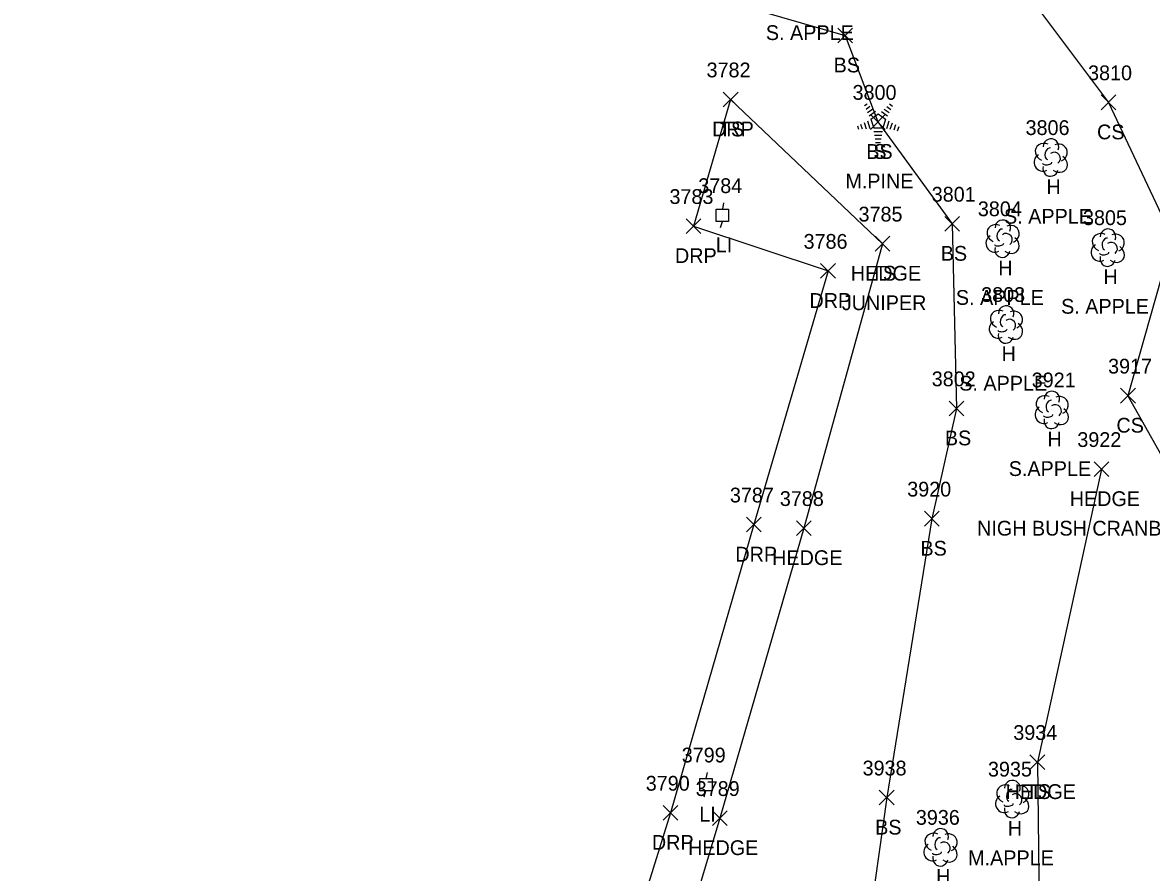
# Model space of a CAD drawing. Extents: x 1462089 to 1464015, y 730534 to 736144.
# Drawn here: x 1462595.5 to 1462748.3, y 732247.8 to 732362.9 of the extents above; entities that cross this region are included whole.
import ezdxf

# ---------------------------------------------------------------- set-up
doc = ezdxf.new("R2010")
doc.units = 0
for name, color, linetype in [('L_A', 7, 'Continuous'), ('L_C', 7, 'Continuous'), ('L_I', 7, 'Continuous'), ('L_TIC', 7, 'Continuous'), ('LAHR', 7, 'Continuous'), ('LELB', 7, 'Continuous'), ('LTC', 7, 'Continuous'), ('LTD', 7, 'Continuous'), ('R_A', 7, 'Continuous'), ('R_I', 7, 'Continuous'), ('R_TIC', 7, 'Continuous'), ('RDP', 7, 'Continuous'), ('U_A', 7, 'Continuous'), ('U_I', 7, 'Continuous'), ('ULP', 7, 'Continuous')]:
    doc.layers.add(name, color=color, linetype=linetype)

msp = doc.modelspace()

# ---------------------------------------------------------------- linework, layer by layer
at = {"layer": 'L_TIC'}
for points in [[(1462705.82, 732360.15), (1462707.82, 732362.15)], [(1462707.82, 732360.15), (1462705.82, 732362.15)], [(1462690.33, 732351.48), (1462692.33, 732353.48)], [(1462692.33, 732351.48), (1462690.33, 732353.48)], [(1462741.49, 732351.09), (1462743.49, 732353.09)], [(1462743.49, 732351.09), (1462741.49, 732353.09)], [(1462710.25, 732348.44), (1462712.25, 732350.44)], [(1462712.25, 732348.44), (1462710.25, 732350.44)], [(1462720.33, 732334.65), (1462722.33, 732336.65)], [(1462722.33, 732334.65), (1462720.33, 732336.65)], [(1462710.9, 732331.96), (1462712.9, 732333.96)], [(1462712.9, 732331.96), (1462710.9, 732333.96)], [(1462710.9, 732331.96), (1462712.9, 732333.96)], [(1462712.9, 732331.96), (1462710.9, 732333.96)], [(1462744.11, 732311.38), (1462746.11, 732313.38)], [(1462746.11, 732311.38), (1462744.11, 732313.38)], [(1462720.89, 732309.66), (1462722.89, 732311.66)], [(1462722.89, 732309.66), (1462720.89, 732311.66)], [(1462740.52, 732301.44), (1462742.52, 732303.44)], [(1462742.52, 732301.44), (1462740.52, 732303.44)], [(1462717.57, 732294.73), (1462719.57, 732296.73)], [(1462719.57, 732294.73), (1462717.57, 732296.73)], [(1462700.25, 732293.45), (1462702.25, 732295.45)], [(1462702.25, 732293.45), (1462700.25, 732295.45)], [(1462731.85, 732261.78), (1462733.85, 732263.78)], [(1462733.85, 732261.78), (1462731.85, 732263.78)], [(1462731.85, 732261.78), (1462733.85, 732263.78)], [(1462733.85, 732261.78), (1462731.85, 732263.78)], [(1462711.45, 732256.97), (1462713.45, 732258.97)], [(1462713.45, 732256.97), (1462711.45, 732258.97)], [(1462688.87, 732254.19), (1462690.87, 732256.19)], [(1462690.87, 732254.19), (1462688.87, 732256.19)]]:
    msp.add_lwpolyline(points, dxfattribs=at)
at = {"layer": 'LAHR'}
for points in [[(1462711.9, 732332.96), (1462701.25, 732294.45), (1462689.87, 732255.19), (1462676.41, 732210.19), (1462663.7, 732172.76), (1462652.61, 732138.6)], [(1462741.52, 732302.44), (1462732.85, 732262.78)]]:
    msp.add_lwpolyline(points, dxfattribs=at)
at = {"layer": 'LELB'}
for points in [[(1462595.72, 732406.28), (1462619.4, 732406.7), (1462642.47, 732399.16), (1462667.34, 732396.48), (1462684.1, 732390.5), (1462719.43, 732377.7), (1462729.06, 732369.99), (1462742.49, 732352.09), (1462751.14, 732333.71), (1462745.11, 732312.38), (1462751.49, 732301.01), (1462756.6, 732270.55), (1462749.08, 732236.3), (1462739.5, 732197.27), (1462722.63, 732167.04), (1462705.2, 732121.69), (1462689.78, 732084.32), (1462690.84, 732066.26), (1462684.58, 732060.84), (1462690.56, 732032.44), (1462672.45, 732001.12)], [(1462595.49, 732394.4), (1462623, 732385.17), (1462636.84, 732381.52), (1462672.03, 732371.2), (1462706.82, 732361.15), (1462711.25, 732349.44), (1462721.33, 732335.65), (1462721.89, 732310.66), (1462718.57, 732295.73), (1462712.45, 732257.97), (1462710.31, 732242.62), (1462692.31, 732189.82), (1462686.72, 732173.68), (1462677.94, 732141.96), (1462663.97, 732120.71), (1462649.85, 732114.28)], [(1462691.33, 732352.48), (1462711.9, 732332.96)], [(1462732.85, 732262.78), (1462733.18, 732235.45), (1462726.27, 732199.65), (1462713.01, 732168.85), (1462705.2, 732121.69)]]:
    msp.add_lwpolyline(points, dxfattribs=at)
at = {"layer": 'LTC'}
for p, q in [((1462709.45, 732351.65), (1462709.8, 732351.91)), ((1462709.66, 732351.19), (1462710.18, 732351.57)), ((1462709.87, 732350.72), (1462710.57, 732351.23)), ((1462712.1, 732351.19), (1462712.78, 732350.7)), ((1462712.47, 732351.54), (1462713.02, 732351.14)), ((1462712.84, 732351.89), (1462713.26, 732351.59)), ((1462710.07, 732350.25), (1462710.95, 732350.89)), ((1462710.3, 732349.8), (1462711.31, 732350.53)), ((1462710.3, 732349.8), (1462710.69, 732348.61)), ((1462711.31, 732350.53), (1462712.31, 732349.81)), ((1462711.73, 732350.85), (1462712.54, 732350.26)), ((1462712.31, 732349.81), (1462711.92, 732348.61)), ((1462708.48, 732348.93), (1462708.63, 732348.46)), ((1462708.93, 732349.15), (1462709.15, 732348.49)), ((1462709.39, 732349.36), (1462709.66, 732348.53)), ((1462709.84, 732349.58), (1462710.18, 732348.56)), ((1462711.92, 732348.61), (1462710.69, 732348.61)), ((1462711.88, 732348.11), (1462710.73, 732348.11)), ((1462712.75, 732349.54), (1462712.41, 732348.5)), ((1462713.19, 732349.29), (1462712.9, 732348.4)), ((1462713.63, 732349.04), (1462713.4, 732348.31)), ((1462714.08, 732348.79), (1462713.89, 732348.21)), ((1462711.79, 732347.61), (1462710.81, 732347.61)), ((1462711.71, 732347.11), (1462710.88, 732347.11)), ((1462711.63, 732346.61), (1462710.95, 732346.61))]:
    msp.add_line(p, q, dxfattribs=at)
at = {"layer": 'LTD'}
for p, q in [((1462734.64, 732344.67), (1462734.64, 732344.67)), ((1462734.64, 732344.67), (1462734.64, 732344.67)), ((1462728.12, 732333.68), (1462728.12, 732333.68)), ((1462728.12, 732333.68), (1462728.12, 732333.68)), ((1462742.36, 732332.48), (1462742.36, 732332.48)), ((1462742.36, 732332.48), (1462742.36, 732332.48)), ((1462728.58, 732322.07), (1462728.58, 732322.07)), ((1462728.58, 732322.07), (1462728.58, 732322.07)), ((1462734.78, 732310.51), (1462734.78, 732310.51)), ((1462734.78, 732310.51), (1462734.78, 732310.51)), ((1462729.42, 732257.82), (1462729.42, 732257.82)), ((1462729.42, 732257.82), (1462729.42, 732257.82)), ((1462719.72, 732251.29), (1462719.72, 732251.29)), ((1462719.72, 732251.29), (1462719.72, 732251.29))]:
    msp.add_line(p, q, dxfattribs=at)
for centre in [(1462734.69, 732346.11), (1462728.17, 732335.11), (1462742.41, 732333.91), (1462728.62, 732323.5), (1462734.82, 732311.94), (1462729.47, 732259.26), (1462719.76, 732252.73)]:
    msp.add_arc(centre, 1.05, 335.5272, 180.9563, dxfattribs=at)
for centre, major_axis, ratio, start_param, end_param in [((1462733.85, 732345.34), (1.21, -0.51), 0.895232, 1.570796, 4.712389), ((1462735.68, 732345.26), (-1.14, -0.48), 0.949671, 1.570796, 4.712389), ((1462734.43, 732345.13), (-0.208, -0.792), 0.645439, 3.141593, 6.283185), ((1462735.14, 732344.51), (-0.5, 0.667), 0.989748, 3.141593, 6.283185), ((1462733.56, 732343.96), (0.58, -1.04), 0.959034, 3.141593, 6.283185), ((1462734.18, 732343.92), (-0.625, -0.083), 0.423636, 0, 3.141593), ((1462735.64, 732343.84), (-1.09, 0.79), 0.841452, 1.570796, 4.712389), ((1462734.64, 732343.17), (0.26, 1.06), 0.942809, 1.570796, 4.712389), ((1462727.33, 732334.35), (1.21, -0.51), 0.895232, 1.570796, 4.712389), ((1462727.92, 732334.14), (-0.208, -0.792), 0.645439, 3.141593, 6.283185), ((1462728.62, 732333.51), (-0.5, 0.667), 0.989748, 3.141593, 6.283185), ((1462729.17, 732334.26), (-1.14, -0.48), 0.949671, 1.570796, 4.712389), ((1462741.57, 732333.14), (1.21, -0.51), 0.895232, 1.570796, 4.712389), ((1462743.4, 732333.06), (-1.14, -0.48), 0.949671, 1.570796, 4.712389), ((1462727.04, 732332.97), (0.58, -1.04), 0.959034, 3.141593, 6.283185), ((1462727.67, 732332.93), (-0.625, -0.083), 0.423636, 0, 3.141593), ((1462729.12, 732332.85), (-1.09, 0.79), 0.841452, 1.570796, 4.712389), ((1462742.15, 732332.93), (-0.208, -0.792), 0.645439, 3.141593, 6.283185), ((1462742.86, 732332.31), (-0.5, 0.667), 0.989748, 3.141593, 6.283185), ((1462728.12, 732332.18), (0.26, 1.06), 0.942809, 1.570796, 4.712389), ((1462741.28, 732331.77), (0.58, -1.04), 0.959034, 3.141593, 6.283185), ((1462741.9, 732331.73), (-0.625, -0.083), 0.423636, 0, 3.141593), ((1462743.36, 732331.64), (-1.09, 0.79), 0.841452, 1.570796, 4.712389), ((1462742.36, 732330.98), (0.26, 1.06), 0.942809, 1.570796, 4.712389), ((1462727.78, 732322.74), (1.21, -0.51), 0.895232, 1.570796, 4.712389), ((1462729.62, 732322.65), (-1.14, -0.48), 0.949671, 1.570796, 4.712389), ((1462727.49, 732321.36), (0.58, -1.04), 0.959034, 3.141593, 6.283185), ((1462728.37, 732322.53), (-0.208, -0.792), 0.645439, 3.141593, 6.283185), ((1462729.08, 732321.9), (-0.5, 0.667), 0.989748, 3.141593, 6.283185), ((1462729.58, 732321.24), (-1.09, 0.79), 0.841452, 1.570796, 4.712389), ((1462728.58, 732320.57), (0.26, 1.06), 0.942809, 1.570796, 4.712389), ((1462728.12, 732321.32), (-0.625, -0.083), 0.423636, 0, 3.141593), ((1462733.98, 732311.18), (1.21, -0.51), 0.895232, 1.570796, 4.712389), ((1462734.57, 732310.97), (-0.208, -0.792), 0.645439, 3.141593, 6.283185), ((1462735.82, 732311.09), (-1.14, -0.48), 0.949671, 1.570796, 4.712389), ((1462733.69, 732309.8), (0.58, -1.04), 0.959034, 3.141593, 6.283185), ((1462735.28, 732310.34), (-0.5, 0.667), 0.989748, 3.141593, 6.283185), ((1462735.78, 732309.68), (-1.09, 0.79), 0.841452, 1.570796, 4.712389), ((1462734.78, 732309.01), (0.26, 1.06), 0.942809, 1.570796, 4.712389), ((1462734.32, 732309.76), (-0.625, -0.083), 0.423636, 0, 3.141593), ((1462728.63, 732258.49), (1.21, -0.51), 0.895232, 1.570796, 4.712389), ((1462730.46, 732258.41), (-1.14, -0.48), 0.949671, 1.570796, 4.712389), ((1462728.34, 732257.11), (0.58, -1.04), 0.959034, 3.141593, 6.283185), ((1462729.21, 732258.28), (-0.208, -0.792), 0.645439, 3.141593, 6.283185), ((1462729.92, 732257.66), (-0.5, 0.667), 0.989748, 3.141593, 6.283185), ((1462729.42, 732256.32), (0.26, 1.06), 0.942809, 1.570796, 4.712389), ((1462728.96, 732257.07), (-0.625, -0.083), 0.423636, 0, 3.141593), ((1462730.42, 732256.99), (-1.09, 0.79), 0.841452, 1.570796, 4.712389), ((1462718.92, 732251.96), (1.21, -0.51), 0.895232, 1.570796, 4.712389), ((1462719.51, 732251.75), (-0.208, -0.792), 0.645439, 3.141593, 6.283185), ((1462720.22, 732251.13), (-0.5, 0.667), 0.989748, 3.141593, 6.283185), ((1462720.76, 732251.88), (-1.14, -0.48), 0.949671, 1.570796, 4.712389), ((1462718.63, 732250.58), (0.58, -1.04), 0.959034, 3.141593, 6.283185), ((1462719.26, 732250.54), (-0.625, -0.083), 0.423636, 0, 3.141593), ((1462720.72, 732250.46), (-1.09, 0.79), 0.841452, 1.570796, 4.712389), ((1462719.72, 732249.79), (0.26, 1.06), 0.942809, 1.570796, 4.712389)]:
    msp.add_ellipse(centre, major_axis=major_axis, ratio=ratio, start_param=start_param, end_param=end_param, dxfattribs=at)
at = {"layer": 'R_TIC'}
for points in [[(1462690.33, 732351.48), (1462692.33, 732353.48)], [(1462692.33, 732351.48), (1462690.33, 732353.48)], [(1462685.31, 732334.34), (1462687.31, 732336.34)], [(1462687.31, 732334.34), (1462685.31, 732336.34)], [(1462703.51, 732328.27), (1462705.51, 732330.27)], [(1462705.51, 732328.27), (1462703.51, 732330.27)], [(1462693.48, 732293.93), (1462695.48, 732295.93)], [(1462695.48, 732293.93), (1462693.48, 732295.93)], [(1462682.18, 732254.91), (1462684.18, 732256.91)], [(1462684.18, 732254.91), (1462682.18, 732256.91)]]:
    msp.add_lwpolyline(points, dxfattribs=at)
at = {"layer": 'RDP'}
msp.add_lwpolyline([(1462691.33, 732352.48), (1462686.31, 732335.34), (1462704.51, 732329.27), (1462694.48, 732294.93), (1462683.18, 732255.91), (1462668.26, 732207.95), (1462658.69, 732173.62), (1462648.68, 732144.89), (1462633.63, 732149.99)], dxfattribs=at)
at = {"layer": 'ULP'}
for p, q in [((1462689.37, 732335.98), (1462689.37, 732337.64)), ((1462689.37, 732337.64), (1462691.04, 732337.64)), ((1462690.37, 732338.48), (1462690.21, 732337.64)), ((1462691.04, 732337.64), (1462691.04, 732335.98)), ((1462691.04, 732335.98), (1462689.37, 732335.98)), ((1462689.96, 732335.14), (1462690.21, 732335.98)), ((1462690.21, 732336.81), (1462690.21, 732336.81)), ((1462688.14, 732261.39), (1462687.98, 732260.56)), ((1462687.14, 732258.89), (1462687.14, 732260.56)), ((1462687.14, 732260.56), (1462688.81, 732260.56)), ((1462687.98, 732259.73), (1462687.98, 732259.73)), ((1462688.81, 732260.56), (1462688.81, 732258.89)), ((1462688.81, 732258.89), (1462687.14, 732258.89)), ((1462687.73, 732258.06), (1462687.98, 732258.89))]:
    msp.add_line(p, q, dxfattribs=at)

# ---------------------------------------------------------------- texts
at = {"layer": 'L_A'}
for s, p in [('BS', (1462705.27, 732356.15)), ('TS', (1462689.74, 732347.48)), ('CS', (1462740.93, 732347.09)), ('BS', (1462709.69, 732344.44)), ('S', (1462710.64, 732344.44)), ('H', (1462734.07, 732339.67)), ('BS', (1462719.77, 732330.65)), ('HEDGE', (1462707.6, 732327.96)), ('TS', (1462710.31, 732327.96)), ('H', (1462727.56, 732328.68)), ('H', (1462741.79, 732327.48)), ('H', (1462728.01, 732317.07)), ('CS', (1462743.55, 732307.38)), ('BS', (1462720.33, 732305.66)), ('H', (1462734.21, 732305.51)), ('HEDGE', (1462737.23, 732297.44)), ('BS', (1462717.02, 732290.73)), ('HEDGE', (1462696.95, 732289.45)), ('HEDGE', (1462728.55, 732257.78)), ('TS', (1462731.26, 732257.78)), ('BS', (1462710.89, 732252.97)), ('H', (1462728.85, 732252.82)), ('HEDGE', (1462685.57, 732250.19)), ('H', (1462719.15, 732246.29))]:
    msp.add_text(s, height=2, dxfattribs=at).set_placement(p)
at = {"layer": 'L_C'}
for s, p in [('S. APPLE', (1462696.1, 732360.53)), ('M.PINE', (1462706.86, 732340.44)), ('S. APPLE', (1462728.34, 732335.67)), ('S. APPLE', (1462721.82, 732324.68)), ('JUNIPER', (1462706.38, 732323.96)), ('S. APPLE', (1462736.06, 732323.48)), ('S. APPLE', (1462722.28, 732313.07)), ('S.APPLE', (1462728.97, 732301.51)), ('NIGH BUSH CRANBERRY', (1462724.69, 732293.44)), ('M.APPLE', (1462723.48, 732248.82))]:
    msp.add_text(s, height=2, dxfattribs=at).set_placement(p)
at = {"layer": 'L_I'}
for s, p in [('3782', (1462688.07, 732355.48)), ('3810', (1462739.71, 732355.09)), ('3800', (1462707.83, 732352.44)), ('3800', (1462707.83, 732352.44)), ('3806', (1462731.25, 732347.67)), ('3801', (1462718.55, 732338.65)), ('3785', (1462708.64, 732335.96)), ('3785', (1462708.64, 732335.96)), ('3804', (1462724.79, 732336.68)), ('3805', (1462739.02, 732335.48)), ('3803', (1462725.24, 732325.07)), ('3917', (1462742.42, 732315.38)), ('3802', (1462718.55, 732313.66)), ('3921', (1462732.08, 732313.51)), ('3922', (1462738.26, 732305.44)), ('3920', (1462715.23, 732298.73)), ('3788', (1462697.99, 732297.45)), ('3934', (1462729.59, 732265.78)), ('3934', (1462729.59, 732265.78)), ('3938', (1462709.19, 732260.97)), ('3935', (1462726.16, 732260.82)), ('3789', (1462686.6, 732258.19)), ('3936', (1462716.4, 732254.29))]:
    msp.add_text(s, height=2, dxfattribs=at).set_placement(p)
at = {"layer": 'LTC'}
msp.add_text('.', height=1.04, rotation=270, dxfattribs=at).set_placement((1462711.19, 732349.55))
at = {"layer": 'R_A'}
for p in [(1462688.82, 732347.48), (1462683.8, 732330.34), (1462702, 732324.27), (1462691.97, 732289.93), (1462680.67, 732250.91)]:
    msp.add_text('DRP', height=2, dxfattribs=at).set_placement(p)
at = {"layer": 'R_I'}
for s, p in [('3782', (1462688.07, 732355.48)), ('3783', (1462683.05, 732338.34)), ('3786', (1462701.2, 732332.27)), ('3787', (1462691.23, 732297.93)), ('3790', (1462679.84, 732258.91))]:
    msp.add_text(s, height=2, dxfattribs=at).set_placement(p)
at = {"layer": 'U_A'}
for p in [(1462689.31, 732331.81), (1462687.08, 732254.73)]:
    msp.add_text('LI', height=2, dxfattribs=at).set_placement(p)
at = {"layer": 'U_I'}
for s, p in [('3784', (1462686.95, 732339.81)), ('3799', (1462684.71, 732262.73))]:
    msp.add_text(s, height=2, dxfattribs=at).set_placement(p)

doc.saveas('drawing.dxf')
